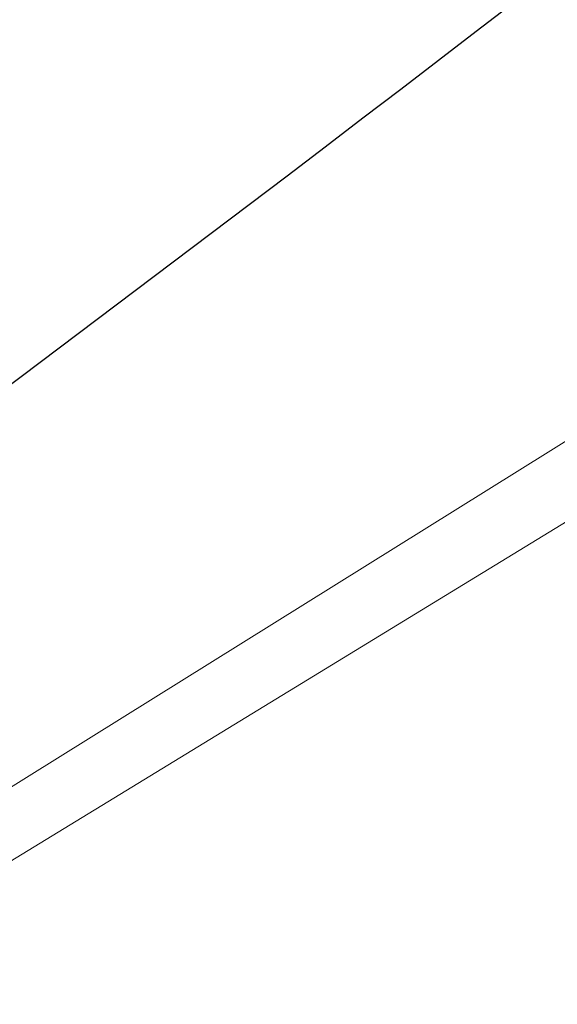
# Model space of a CAD drawing. Header units: metres. Extents: x 163628 to 167855, y 402678 to 405435.
# Tile 570 of 656: x 167407.52 to 167408.8, y 404860.49 to 404862.83. Entities that reach past the tile are written whole.
import ezdxf

# ---------------------------------------------------------------- set-up
doc = ezdxf.new("R2010")
doc.units = ezdxf.units.M
for name, color, linetype, lineweight in [('X-CA190022.004-UO-BGT_Ondergrond$0$GE_316_WGDFietspad_Vlak_GEM', 253, 'Continuous', 9), ('X-CA190022.004-UO-BGT_Ondergrond$0$GE_367_OWGBerm_groenvoorziening_grasenk_GEM', 253, 'Continuous', 9), ('X-CA190022.004-UO-BGT_Ondergrond$0$GE_523_WTDGreppel_drogesloot_Vlak_GEM', 253, 'Continuous', 9), ('X-CA190022.004-UO-DTM inmeting$0$B-WE-GW-WATERGANG_INSTEEK-G', 246, 'Continuous', 0), ('X-CA190022.004-UO-DWM_Snelfietsroute$0$N-WE-GW-BERM-G', 125, 'Continuous', 25)]:
    doc.layers.add(name, color=color, linetype=linetype, lineweight=lineweight)

msp = doc.modelspace()

# ---------------------------------------------------------------- linework, layer by layer
at = {"layer": 'X-CA190022.004-UO-BGT_Ondergrond$0$GE_316_WGDFietspad_Vlak_GEM'}
msp.add_arc((167498.5027, 404677.7318), 207.4762, 115.371237, 118.216513, dxfattribs=at)
at = {"layer": 'X-CA190022.004-UO-BGT_Ondergrond$0$GE_367_OWGBerm_groenvoorziening_grasenk_GEM', "flags": 128}
msp.add_lwpolyline([(167428.736, 404873.653), (167429.605, 404872.017), (167421.604, 404868.715), (167413.318, 404864.38), (167356.353, 404829.62)], dxfattribs=at)
at = {"layer": 'X-CA190022.004-UO-BGT_Ondergrond$0$GE_367_OWGBerm_groenvoorziening_grasenk_GEM', "extrusion": (0, 0, -1)}
msp.add_arc((-167498.5027, 404677.7318), 207.4762, 61.783487, 64.628763, dxfattribs=at)
at = {"layer": 'X-CA190022.004-UO-BGT_Ondergrond$0$GE_523_WTDGreppel_drogesloot_Vlak_GEM', "flags": 128}
msp.add_lwpolyline([(167358.307, 404826.13), (167275.473, 404779.745), (167230.219, 404757.556), (167229.015, 404761.988), (167269.084, 404781.856), (167356.353, 404829.62), (167413.318, 404864.38)], dxfattribs=at)
at = {"layer": 'X-CA190022.004-UO-DTM inmeting$0$B-WE-GW-WATERGANG_INSTEEK-G'}
msp.add_polyline3d([(167424.087, 404868.605, 8.97), (167423.711, 404868.842, 8.959), (167422.989, 404868.93, 8.938), (167422.009, 404868.765, 8.935), (167416.289, 404865.999, 8.928), (167408.983, 404861.929, 8.926), (167399.57, 404856.066, 8.98), (167393.098, 404852.33, 8.886), (167387.013, 404848.752, 8.898), (167380.301, 404844.453, 8.818), (167372.705, 404839.84, 8.811)], dxfattribs=at)
at = {"layer": 'X-CA190022.004-UO-DWM_Snelfietsroute$0$N-WE-GW-BERM-G', "flags": 128}
msp.add_lwpolyline([(167397.5135, 404855.3677, 0.035036), (167409.5035, 404863.4989), (167411.6175, 404865.1599)], format="xyb", dxfattribs=at)

doc.saveas('drawing.dxf')
